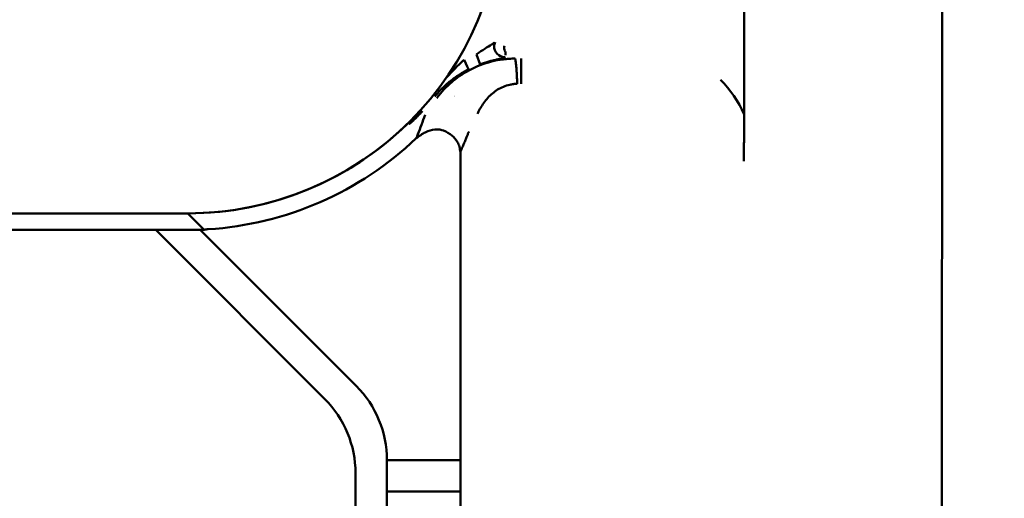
# Model space of a CAD drawing. Header units: millimetres. Extents: x 0 to 14369, y -869 to 2970.
# Tile 294 of 656: x 2092 to 2138, y 588 to 611. Entities that reach past the tile are written whole.
import ezdxf

# ---------------------------------------------------------------- set-up
doc = ezdxf.new("R2010")
doc.units = ezdxf.units.MM
doc.header["$LTSCALE"] = 10
doc.layers.add('Detailumgrenzung (ISO)', color=7, linetype='Continuous', lineweight=25)
doc.layers.add('Sichtbar (ISO)', color=7, linetype='Continuous', lineweight=50)

# ---------------------------------------------------------------- blocks, each defined once
blk = doc.blocks.new('2DDetail3')
at = {"layer": 'Detailumgrenzung (ISO)'}
blk.add_circle((191.4219, 29.8398), 30.9875, dxfattribs=at)

msp = doc.modelspace()

# ---------------------------------------------------------------- linework, layer by layer
at = {"layer": 'Sichtbar (ISO)'}
for p, q in [((2126.051, 679.168), (2126.051, 606.602)), ((2135.441, 550.033), (2135.492, 616.928)), ((2113.46, 608.987), (2113.289, 609.457)), ((2115.414, 609.261), (2115.414, 608.062)), ((2112.518, 604.808), (2112.518, 555.18)), ((2086.355, 601.885), (2099.518, 601.885)), ((2099.518, 601.885), (2086.355, 601.885)), ((2100.304, 601.098), (2099.518, 601.885)), ((2086.684, 601.098), (2100.304, 601.098)), ((2097.993, 601.098), (2106.053, 593.038)), ((2106.053, 593.038), (2097.993, 601.098)), ((2107.553, 593.66), (2100.114, 601.098)), ((2100.114, 601.098), (2107.553, 593.66)), ((2109.018, 558.645), (2109.018, 590.124)), ((2112.518, 590.124), (2109.018, 590.124)), ((2109.018, 590.124), (2109.018, 558.645)), ((2109.018, 590.124), (2112.518, 590.124)), ((2107.518, 589.503), (2107.518, 559.266)), ((2107.518, 559.266), (2107.518, 589.503)), ((2109.018, 588.624), (2112.518, 588.624)), ((2112.518, 588.624), (2109.018, 588.624))]:
    msp.add_line(p, q, dxfattribs=at)
for centre, radius, start, end in [((2099.518, 616.885), 15, 270, 0), ((2115.131, 604.384), 4.215, 133.0481, 133.0487), ((2099.518, 616.885), 15, 270, 314.2481), ((2099.518, 616.885), 15.786, 273.5439, 313.6476), ((2100.555, 600.129), 1.002, 93.5422, 104.5432), ((2104.018, 590.124), 5, 0, 45), ((2104.018, 590.124), 5, 0, 45), ((2102.518, 589.503), 5, 0, 45), ((2102.518, 589.503), 5, 0, 45)]:
    msp.add_arc(centre, radius, start, end, dxfattribs=at)
for centre, major_axis, ratio, start_param, end_param in [((2114.63, 609.837), (-0.287, 0.411), 0.994535, 0.913215, 2.533414), ((2112.69, 609.206), (0.229, -0.454), 0.001377, 4.729113, 6.231514), ((2119.49, 603.309), (6.071, 4.169), 0.863885, 6.125438, 6.441332), ((2109.633, 606.497), (0.502, -0.001), 0.997271, 5.490058, 5.52213)]:
    msp.add_ellipse(centre, major_axis=major_axis, ratio=ratio, start_param=start_param, end_param=end_param, dxfattribs=at)
for points, knots in [([(2114.13, 610.015), (2114.128, 610.012), (2114.125, 610.009), (2114.122, 610.007), (2114.102, 609.989), (2114.059, 609.965), (2114.005, 609.934), (2113.913, 609.882), (2113.799, 609.807), (2113.684, 609.73), (2113.683, 609.73), (2113.682, 609.729), (2113.682, 609.729)], [0, 0, 0, 0, 0.0338263, 0.0338263, 0.0338263, 0.2406949, 0.2406949, 0.2406949, 0.5936374, 0.5936374, 0.5936374, 0.595955, 0.595955, 0.595955, 0.595955]), ([(2114.131, 609.862), (2114.133, 609.889), (2114.136, 609.913), (2114.14, 609.937), (2114.149, 609.982), (2114.165, 610.022), (2114.176, 610.047)], [0.0000008, 0.0000008, 0.0000008, 0.0000008, 0.342754, 0.342754, 0.342754, 1, 1, 1, 1]), ([(2114.647, 609.603), (2114.635, 609.631), (2114.613, 609.682), (2114.589, 609.78), (2114.613, 609.839), (2114.614, 609.868)], [0.5714286, 0.5714286, 0.5714286, 0.5714286, 0.7142857, 0.8571429, 0.9999715, 0.9999715, 0.9999715, 0.9999715]), ([(2113.682, 609.729), (2113.561, 609.649), (2113.439, 609.569), (2113.322, 609.482), (2113.311, 609.473), (2113.3, 609.465), (2113.289, 609.457)], [0.595955, 0.595955, 0.595955, 0.595955, 0.9652995, 0.9652995, 0.9652995, 1, 1, 1, 1]), ([(2114.174, 609.636), (2114.173, 609.637), (2114.173, 609.638), (2114.172, 609.64), (2114.172, 609.641), (2114.171, 609.641), (2114.171, 609.641), (2114.171, 609.641)], [0.013426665, 0.013426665, 0.013426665, 0.013426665, 0.014093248, 0.014093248, 0.014714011, 0.014714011, 0.015114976, 0.015114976, 0.015114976, 0.015114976]), ([(2114.632, 609.336), (2114.629, 609.332), (2114.628, 609.33), (2114.628, 609.327), (2114.629, 609.325), (2114.63, 609.323), (2114.632, 609.32), (2114.634, 609.318), (2114.635, 609.316), (2114.636, 609.313), (2114.636, 609.311), (2114.635, 609.308), (2114.632, 609.306)], [0, 0, 0, 0, 0.25, 0.25, 0.25, 0.5, 0.5, 0.5, 0.75, 0.75, 0.75, 1, 1, 1, 1]), ([(2114.669, 609.418), (2114.669, 609.422), (2114.667, 609.45), (2114.686, 609.515), (2114.659, 609.576), (2114.647, 609.603)], [0.2618445, 0.2618445, 0.2618445, 0.2618445, 0.2857143, 0.4285714, 0.5714286, 0.5714286, 0.5714286, 0.5714286]), ([(2111.392, 607.378), (2111.415, 607.41), (2111.44, 607.442), (2111.464, 607.474), (2111.489, 607.506), (2111.515, 607.537), (2111.541, 607.569), (2111.593, 607.632), (2111.647, 607.694), (2111.704, 607.755), (2111.819, 607.879), (2111.942, 607.998), (2112.074, 608.111), (2112.338, 608.338), (2112.635, 608.544), (2112.96, 608.716), (2113.281, 608.885), (2113.631, 609.023), (2113.999, 609.117), (2114.181, 609.163), (2114.367, 609.199), (2114.556, 609.223), (2114.651, 609.235), (2114.746, 609.244), (2114.842, 609.251), (2114.889, 609.254), (2114.937, 609.256), (2114.986, 609.258), (2115.034, 609.259), (2115.082, 609.26), (2115.13, 609.26)], [0, 0, 0, 0, 0.0309618, 0.0309618, 0.0309618, 0.0620227, 0.0620227, 0.0620227, 0.124513, 0.124513, 0.124513, 0.2509768, 0.2509768, 0.2509768, 0.5040989, 0.5040989, 0.5040989, 0.7535902, 0.7535902, 0.7535902, 0.876689, 0.876689, 0.876689, 0.9382777, 0.9382777, 0.9382777, 0.9691142, 0.9691142, 0.9691142, 0.9999996, 0.9999996, 0.9999996, 0.9999996]), ([(2111.865, 608.368), (2111.877, 608.38), (2111.888, 608.392), (2111.899, 608.405), (2112.026, 608.543), (2112.155, 608.679), (2112.287, 608.811), (2112.419, 608.944), (2112.554, 609.074), (2112.693, 609.199)], [0.4777381, 0.4777381, 0.4777381, 0.4777381, 0.5, 0.5, 0.5, 0.75, 0.75, 0.75, 1, 1, 1, 1]), ([(2114.632, 609.306), (2114.631, 609.305), (2114.629, 609.304), (2114.623, 609.301), (2114.613, 609.297), (2114.591, 609.29), (2114.555, 609.28), (2114.495, 609.266), (2114.396, 609.245), (2114.247, 609.213), (2114.075, 609.174), (2113.883, 609.124), (2113.711, 609.073), (2113.587, 609.032), (2113.524, 609.01), (2113.487, 608.997), (2113.469, 608.99), (2113.46, 608.987)], [0, 0, 0, 0, 0.015625, 0.03125, 0.0625, 0.125, 0.1875, 0.25, 0.375, 0.5, 0.625, 0.75, 0.875, 0.9375, 0.96875, 0.984375, 1, 1, 1, 1]), ([(2115.13, 609.26), (2115.131, 609.259), (2115.132, 609.258), (2115.132, 609.256), (2115.133, 609.254), (2115.134, 609.252), (2115.135, 609.249), (2115.137, 609.243), (2115.138, 609.235), (2115.14, 609.225), (2115.144, 609.206), (2115.149, 609.179), (2115.154, 609.146), (2115.158, 609.112), (2115.163, 609.072), (2115.168, 609.026), (2115.174, 608.98), (2115.179, 608.928), (2115.184, 608.871), (2115.189, 608.814), (2115.194, 608.753), (2115.198, 608.689), (2115.203, 608.624), (2115.207, 608.557), (2115.21, 608.489), (2115.212, 608.455), (2115.214, 608.422), (2115.215, 608.387), (2115.216, 608.351), (2115.218, 608.315), (2115.219, 608.278), (2115.22, 608.243), (2115.221, 608.207), (2115.221, 608.171), (2115.222, 608.144), (2115.222, 608.117), (2115.222, 608.089), (2115.222, 608.085), (2115.222, 608.08), (2115.222, 608.076), (2115.222, 608.071), (2115.222, 608.066), (2115.222, 608.062)], [0.0005114, 0.0005114, 0.0005114, 0.0005114, 0.0313231, 0.0313231, 0.0313231, 0.0627726, 0.0627726, 0.0627726, 0.125, 0.125, 0.125, 0.25, 0.25, 0.25, 0.375, 0.375, 0.375, 0.5, 0.5, 0.5, 0.625, 0.625, 0.625, 0.75, 0.75, 0.75, 0.8108211, 0.8108211, 0.8108211, 0.875, 0.875, 0.875, 0.9372233, 0.9372233, 0.9372233, 0.9843564, 0.9843564, 0.9843564, 0.9921832, 0.9921832, 0.9921832, 1, 1, 1, 1]), ([(2112.918, 608.753), (2112.762, 608.674), (2112.456, 608.501), (2112.034, 608.199), (2111.71, 607.91), (2111.467, 607.656), (2111.353, 607.521), (2111.298, 607.453)], [0, 0, 0, 0, 0.25, 0.5, 0.75, 0.875, 1, 1, 1, 1]), ([(2113.328, 606.629), (2113.339, 606.652), (2113.351, 606.675), (2113.362, 606.698), (2113.374, 606.721), (2113.385, 606.744), (2113.397, 606.766), (2113.421, 606.812), (2113.446, 606.856), (2113.472, 606.901), (2113.523, 606.989), (2113.579, 607.075), (2113.64, 607.158), (2113.756, 607.319), (2113.89, 607.471), (2114.048, 607.605), (2114.199, 607.732), (2114.374, 607.842), (2114.568, 607.921), (2114.666, 607.961), (2114.77, 607.993), (2114.876, 608.016), (2114.932, 608.028), (2114.988, 608.038), (2115.044, 608.045), (2115.074, 608.049), (2115.103, 608.053), (2115.132, 608.055), (2115.162, 608.058), (2115.192, 608.06), (2115.222, 608.062)], [0, 0, 0, 0, 0.0331348, 0.0331348, 0.0331348, 0.0661745, 0.0661745, 0.0661745, 0.1319977, 0.1319977, 0.1319977, 0.2624019, 0.2624019, 0.2624019, 0.5124289, 0.5124289, 0.5124289, 0.7511335, 0.7511335, 0.7511335, 0.8721103, 0.8721103, 0.8721103, 0.9349344, 0.9349344, 0.9349344, 0.9671548, 0.9671548, 0.9671548, 0.9999691, 0.9999691, 0.9999691, 0.9999691]), ([(2110.708, 606.76), (2110.698, 606.749), (2110.679, 606.728), (2110.641, 606.686), (2110.575, 606.616), (2110.484, 606.521), (2110.382, 606.419), (2110.289, 606.328), (2110.207, 606.252), (2110.151, 606.203), (2110.115, 606.174), (2110.092, 606.157), (2110.078, 606.147), (2110.069, 606.143), (2110.065, 606.14), (2110.063, 606.14), (2110.062, 606.139)], [0, 0, 0, 0, 0.03125, 0.0625, 0.125, 0.25, 0.375, 0.5, 0.625, 0.75, 0.8125, 0.875, 0.9375, 0.96875, 0.984375, 1, 1, 1, 1]), ([(2110.707, 606.761), (2110.697, 606.75), (2110.688, 606.74), (2110.678, 606.73), (2110.669, 606.72), (2110.66, 606.71), (2110.65, 606.7), (2110.632, 606.68), (2110.613, 606.66), (2110.595, 606.641), (2110.559, 606.603), (2110.523, 606.566), (2110.489, 606.53), (2110.455, 606.495), (2110.422, 606.461), (2110.391, 606.429), (2110.359, 606.398), (2110.329, 606.368), (2110.301, 606.34), (2110.273, 606.313), (2110.247, 606.288), (2110.222, 606.265), (2110.198, 606.243), (2110.177, 606.224), (2110.157, 606.208), (2110.148, 606.2), (2110.139, 606.193), (2110.131, 606.186), (2110.123, 606.18), (2110.115, 606.175), (2110.109, 606.171), (2110.102, 606.166), (2110.096, 606.163), (2110.091, 606.16), (2110.088, 606.159), (2110.085, 606.158), (2110.083, 606.157), (2110.082, 606.156), (2110.081, 606.156), (2110.08, 606.155), (2110.079, 606.155), (2110.078, 606.155), (2110.077, 606.154)], [0, 0, 0, 0, 0.03133, 0.03133, 0.03133, 0.062575, 0.062575, 0.062575, 0.125067, 0.125067, 0.125067, 0.250051, 0.250051, 0.250051, 0.375035, 0.375035, 0.375035, 0.500018, 0.500018, 0.500018, 0.625002, 0.625002, 0.625002, 0.749985, 0.749985, 0.749985, 0.812477, 0.812477, 0.812477, 0.874969, 0.874969, 0.874969, 0.937461, 0.937461, 0.937461, 0.968707, 0.968707, 0.968707, 0.98433, 0.98433, 0.98433, 1, 1, 1, 1]), ([(2110.414, 605.462), (2110.42, 605.478), (2110.427, 605.495), (2110.433, 605.512), (2110.44, 605.528), (2110.446, 605.545), (2110.453, 605.562), (2110.466, 605.595), (2110.479, 605.629), (2110.492, 605.663), (2110.606, 605.955), (2110.721, 606.259), (2110.833, 606.576)], [0, 0, 0, 0, 0.046875, 0.046875, 0.046875, 0.09375, 0.09375, 0.09375, 0.1875, 0.1875, 0.1875, 1, 1, 1, 1]), ([(2126.051, 606.602), (2126.051, 606.505), (2126.05, 606.409), (2126.05, 606.311), (2126.049, 606.215), (2126.048, 606.119), (2126.047, 606.021), (2126.047, 605.973), (2126.047, 605.925), (2126.046, 605.876), (2126.045, 605.741), (2126.045, 605.605), (2126.043, 605.468), (2126.042, 605.356), (2126.041, 605.243), (2126.039, 605.13), (2126.038, 605.057), (2126.037, 604.985), (2126.036, 604.912), (2126.034, 604.732), (2126.03, 604.55), (2126.026, 604.367)], [0, 0, 0, 0, 0.134781, 0.134781, 0.134781, 0.267649, 0.267649, 0.267649, 0.333333, 0.333333, 0.333333, 0.516832, 0.516832, 0.516832, 0.666667, 0.666667, 0.666667, 0.76241, 0.76241, 0.76241, 1, 1, 1, 1]), ([(2112.517, 604.808), (2112.508, 604.89), (2112.495, 604.973), (2112.449, 605.14), (2112.418, 605.211), (2112.309, 605.403), (2112.21, 605.51), (2111.998, 605.695), (2111.865, 605.779), (2111.618, 605.866), (2111.478, 605.898), (2111.149, 605.864), (2110.998, 605.82), (2110.703, 605.675), (2110.553, 605.575), (2110.414, 605.462)], [0.0001632, 0.0001632, 0.0001632, 0.0001632, 0.0249676, 0.0249676, 0.0522978, 0.0522978, 0.1090997, 0.1090997, 0.179397, 0.179397, 0.2291627, 0.2291627, 0.2684924, 0.2684924, 0.3053976, 0.3053976, 0.3053976, 0.3053976]), ([(2112.517, 604.808), (2112.523, 604.823), (2112.535, 604.853), (2112.56, 604.911), (2112.604, 605.014), (2112.667, 605.16), (2112.742, 605.337), (2112.801, 605.477), (2112.843, 605.579), (2112.868, 605.641), (2112.888, 605.694), (2112.903, 605.731), (2112.911, 605.752), (2112.916, 605.763), (2112.918, 605.768)], [0, 0, 0, 0, 0.046875, 0.09375, 0.1875, 0.375, 0.5625, 0.75, 0.8125, 0.875, 0.9375, 0.96875, 0.984375, 1, 1, 1, 1])]:
    msp.add_open_spline(points, degree=3, knots=knots, dxfattribs=at)
msp.add_open_spline([(2110.077, 606.154), (2110.072, 606.149), (2110.067, 606.144), (2110.062, 606.139)], degree=3, dxfattribs=at)

# ---------------------------------------------------------------- block references
at = {"layer": 'Detailumgrenzung (ISO)', "xscale": 10, "yscale": 10, "zscale": 10}
msp.add_blockref('2DDetail3', (0, 0), dxfattribs=at)

doc.saveas('drawing.dxf')
